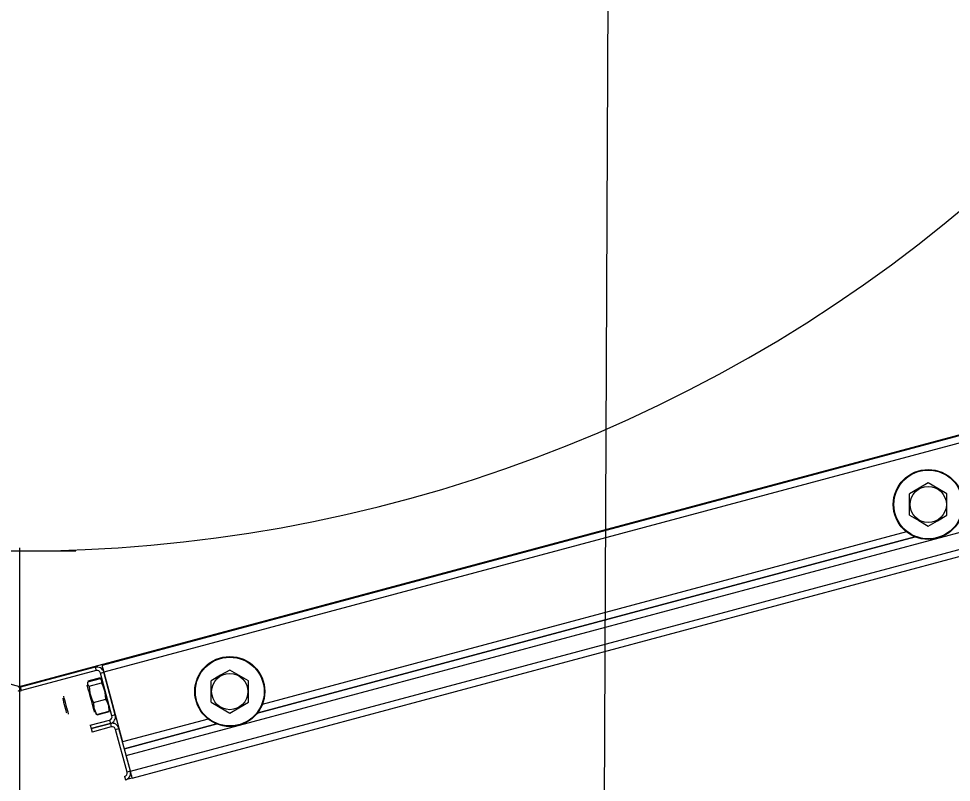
# Model space of a CAD drawing. Extents: x -264205 to -263659, y -1242401 to -1242060.
# Drawn here: x -263908.8539 to -263908.4741, y -1242123.4166 to -1242123.1054 of the extents above; entities that cross this region are included whole.
import ezdxf

# ---------------------------------------------------------------- set-up
doc = ezdxf.new("R2010")
doc.units = 0
doc.layers.add('KFA_SO_10-1_PLACHTY', color=7, linetype='Continuous')
doc.layers.add('SITUACIA_DSP_2D', color=7, linetype='Continuous')

msp = doc.modelspace()

# ---------------------------------------------------------------- linework, layer by layer
at = {"layer": 'KFA_SO_10-1_PLACHTY'}
msp.add_line((-263908.514, -1242101.985), (-263908.656, -1242131.983), dxfattribs=at)
at = {"layer": 'SITUACIA_DSP_2D'}
for p, q in [((-263908.85358, -1242123.37752), (-263908.40305, -1242123.2568)), ((-263908.44377, -1242123.26818), (-263908.81999, -1242123.36899)), ((-263908.44303, -1242123.27093), (-263908.81926, -1242123.37174)), ((-263908.4835, -1242123.29464), (-263908.48725, -1242123.2968)), ((-263908.47965, -1242123.29686), (-263908.4835, -1242123.29464)), ((-263908.48725, -1242123.2968), (-263908.4911, -1242123.29903)), ((-263908.4911, -1242123.30013), (-263908.4911, -1242123.29903)), ((-263908.4759, -1242123.29903), (-263908.47965, -1242123.29686)), ((-263908.4759, -1242123.30013), (-263908.4759, -1242123.29903)), ((-263908.4911, -1242123.30401), (-263908.4911, -1242123.30013)), ((-263908.4759, -1242123.30401), (-263908.4759, -1242123.30013)), ((-263908.81016, -1242123.40569), (-263908.43393, -1242123.30488)), ((-263908.4911, -1242123.3078), (-263908.4911, -1242123.30401)), ((-263908.4759, -1242123.3078), (-263908.4759, -1242123.30401)), ((-263908.4911, -1242123.3078), (-263908.48735, -1242123.30996)), ((-263908.48735, -1242123.30996), (-263908.4835, -1242123.31219)), ((-263908.4835, -1242123.31219), (-263908.47975, -1242123.31003)), ((-263908.47975, -1242123.31003), (-263908.4759, -1242123.3078)), ((-263908.80844, -1242123.41212), (-263908.43221, -1242123.31131)), ((-263908.8077, -1242123.41487), (-263908.43147, -1242123.31406)), ((-263908.4923, -1242123.31462), (-263908.75474, -1242123.38494)), ((-263908.48881, -1242123.31664), (-263908.75676, -1242123.38843)), ((-263908.75676, -1242123.38843), (-263908.48881, -1242123.31664)), ((-263908.85358, -1242123.32106), (-263908.85358, -1242123.5177)), ((-263908.83064, -1242123.3224), (-263908.87652, -1242123.3224)), ((-263908.82275, -1242123.36973), (-263908.85321, -1242123.37789)), ((-263908.82238, -1242123.3711), (-263908.85284, -1242123.37927)), ((-263908.82275, -1242123.36973), (-263908.82238, -1242123.3711)), ((-263908.81999, -1242123.36899), (-263908.81998, -1242123.36904)), ((-263908.81998, -1242123.36904), (-263908.81994, -1242123.3692)), ((-263908.81994, -1242123.3692), (-263908.81987, -1242123.36945)), ((-263908.81987, -1242123.36945), (-263908.81978, -1242123.3698)), ((-263908.81978, -1242123.3698), (-263908.81967, -1242123.37021)), ((-263908.81967, -1242123.37021), (-263908.81954, -1242123.37069)), ((-263908.81954, -1242123.37069), (-263908.8194, -1242123.37121)), ((-263908.8194, -1242123.37121), (-263908.81926, -1242123.37174)), ((-263908.81938, -1242123.37128), (-263908.81926, -1242123.37174)), ((-263908.76796, -1242123.37086), (-263908.77171, -1242123.37302)), ((-263908.76411, -1242123.37309), (-263908.76796, -1242123.37086)), ((-263908.82071, -1242123.37409), (-263908.82581, -1242123.37546)), ((-263908.82575, -1242123.3757), (-263908.82065, -1242123.37433)), ((-263908.82043, -1242123.37451), (-263908.82065, -1242123.37433)), ((-263908.82063, -1242123.37211), (-263908.81926, -1242123.37174)), ((-263908.81596, -1242123.38955), (-263908.82063, -1242123.37211)), ((-263908.82002, -1242123.37516), (-263908.82043, -1242123.37451)), ((-263908.82009, -1242123.37591), (-263908.82002, -1242123.37516)), ((-263908.81926, -1242123.37174), (-263908.81163, -1242123.40019)), ((-263908.81458, -1242123.38918), (-263908.81926, -1242123.37174)), ((-263908.77171, -1242123.37302), (-263908.77556, -1242123.37525)), ((-263908.77556, -1242123.37635), (-263908.77556, -1242123.37525)), ((-263908.76036, -1242123.37525), (-263908.76411, -1242123.37309)), ((-263908.76036, -1242123.37635), (-263908.76036, -1242123.37525)), ((-263908.85906, -1242123.37606), (-263908.85358, -1242123.37752)), ((-263908.85284, -1242123.37927), (-263908.85321, -1242123.37789)), ((-263908.82599, -1242123.37707), (-263908.82601, -1242123.37702)), ((-263908.8259, -1242123.37742), (-263908.82599, -1242123.37707)), ((-263908.82572, -1242123.3781), (-263908.8259, -1242123.37742)), ((-263908.82585, -1242123.37597), (-263908.82588, -1242123.37671)), ((-263908.82588, -1242123.37671), (-263908.82544, -1242123.37734)), ((-263908.82575, -1242123.3757), (-263908.82585, -1242123.37597)), ((-263908.82546, -1242123.37905), (-263908.82572, -1242123.3781)), ((-263908.82515, -1242123.38022), (-263908.82546, -1242123.37905)), ((-263908.82544, -1242123.37734), (-263908.82527, -1242123.37748)), ((-263908.82527, -1242123.37748), (-263908.82017, -1242123.37611)), ((-263908.82527, -1242123.37748), (-263908.8249, -1242123.38033)), ((-263908.82017, -1242123.37611), (-263908.82009, -1242123.37591)), ((-263908.8197, -1242123.3771), (-263908.82017, -1242123.37611)), ((-263908.81876, -1242123.37991), (-263908.8197, -1242123.3771)), ((-263908.77556, -1242123.38024), (-263908.77556, -1242123.37635)), ((-263908.76036, -1242123.38024), (-263908.76036, -1242123.37635)), ((-263908.83607, -1242123.38239), (-263908.83607, -1242123.3824)), ((-263908.83607, -1242123.3824), (-263908.83601, -1242123.38264)), ((-263908.83601, -1242123.38264), (-263908.83586, -1242123.38317)), ((-263908.83556, -1242123.38153), (-263908.83557, -1242123.38152)), ((-263908.8355, -1242123.38178), (-263908.83556, -1242123.38153)), ((-263908.83535, -1242123.38233), (-263908.8355, -1242123.38178)), ((-263908.83514, -1242123.38313), (-263908.83535, -1242123.38233)), ((-263908.8248, -1242123.38153), (-263908.82515, -1242123.38022)), ((-263908.8249, -1242123.38033), (-263908.82396, -1242123.38314)), ((-263908.82443, -1242123.3829), (-263908.8248, -1242123.38153)), ((-263908.82407, -1242123.38425), (-263908.82443, -1242123.3829)), ((-263908.82349, -1242123.38413), (-263908.81839, -1242123.38276)), ((-263908.81839, -1242123.38276), (-263908.81876, -1242123.37991)), ((-263908.81799, -1242123.38348), (-263908.81839, -1242123.38276)), ((-263908.77556, -1242123.38402), (-263908.77556, -1242123.38024)), ((-263908.76036, -1242123.38402), (-263908.76036, -1242123.38024)), ((-263908.83586, -1242123.38317), (-263908.83566, -1242123.38394)), ((-263908.83566, -1242123.38394), (-263908.83541, -1242123.38487)), ((-263908.83541, -1242123.38487), (-263908.83515, -1242123.38585)), ((-263908.83515, -1242123.38585), (-263908.8349, -1242123.38678)), ((-263908.83487, -1242123.38411), (-263908.83514, -1242123.38313)), ((-263908.8349, -1242123.38678), (-263908.83469, -1242123.38756)), ((-263908.83458, -1242123.3852), (-263908.83487, -1242123.38411)), ((-263908.83429, -1242123.38628), (-263908.83458, -1242123.3852)), ((-263908.83403, -1242123.38726), (-263908.83429, -1242123.38628)), ((-263908.82374, -1242123.38549), (-263908.82407, -1242123.38425)), ((-263908.82396, -1242123.38314), (-263908.82349, -1242123.38413)), ((-263908.82345, -1242123.38654), (-263908.82374, -1242123.38549)), ((-263908.82349, -1242123.38413), (-263908.82331, -1242123.38624)), ((-263908.82324, -1242123.38733), (-263908.82345, -1242123.38654)), ((-263908.82331, -1242123.38624), (-263908.82258, -1242123.38829)), ((-263908.81726, -1242123.38552), (-263908.81799, -1242123.38348)), ((-263908.81708, -1242123.38763), (-263908.81726, -1242123.38552)), ((-263908.77556, -1242123.38402), (-263908.77182, -1242123.38619)), ((-263908.77182, -1242123.38619), (-263908.76796, -1242123.38841)), ((-263908.76796, -1242123.38841), (-263908.76422, -1242123.38625)), ((-263908.76422, -1242123.38625), (-263908.76036, -1242123.38402)), ((-263908.83469, -1242123.38756), (-263908.83454, -1242123.3881)), ((-263908.83454, -1242123.3881), (-263908.83448, -1242123.38835)), ((-263908.83448, -1242123.38835), (-263908.83447, -1242123.38836)), ((-263908.83381, -1242123.38806), (-263908.83403, -1242123.38726)), ((-263908.83367, -1242123.38861), (-263908.83381, -1242123.38806)), ((-263908.8336, -1242123.38885), (-263908.83367, -1242123.38861)), ((-263908.8336, -1242123.38886), (-263908.8336, -1242123.38885)), ((-263908.82311, -1242123.38783), (-263908.82324, -1242123.38733)), ((-263908.82307, -1242123.38798), (-263908.82311, -1242123.38783)), ((-263908.82258, -1242123.38829), (-263908.82219, -1242123.389)), ((-263908.82236, -1242123.38886), (-263908.82255, -1242123.38858)), ((-263908.82219, -1242123.389), (-263908.82236, -1242123.38886)), ((-263908.82219, -1242123.389), (-263908.81708, -1242123.38763)), ((-263908.81702, -1242123.38787), (-263908.82212, -1242123.38924)), ((-263908.817, -1242123.38743), (-263908.81708, -1242123.38763)), ((-263908.81698, -1242123.38709), (-263908.817, -1242123.38743)), ((-263908.81458, -1242123.38918), (-263908.81596, -1242123.38955)), ((-263908.81458, -1242123.38918), (-263908.81446, -1242123.38964)), ((-263908.82477, -1242123.39338), (-263908.81697, -1242123.39129)), ((-263908.82477, -1242123.39338), (-263908.8244, -1242123.39476)), ((-263908.8244, -1242123.39476), (-263908.8166, -1242123.39267)), ((-263908.8166, -1242123.39267), (-263908.8244, -1242123.39476)), ((-263908.81623, -1242123.39404), (-263908.82403, -1242123.39613)), ((-263908.81697, -1242123.39129), (-263908.8166, -1242123.39267)), ((-263908.8166, -1242123.39267), (-263908.81623, -1242123.39404)), ((-263908.77676, -1242123.39085), (-263908.81163, -1242123.40019)), ((-263908.77327, -1242123.39286), (-263908.8109, -1242123.40294)), ((-263908.8109, -1242123.40294), (-263908.77327, -1242123.39286)), ((-263908.8244, -1242123.39476), (-263908.82403, -1242123.39613)), ((-263908.81449, -1242123.39505), (-263908.81311, -1242123.39468)), ((-263908.80981, -1242123.41249), (-263908.81449, -1242123.39505)), ((-263908.80844, -1242123.41212), (-263908.81311, -1242123.39468)), ((-263908.80844, -1242123.41212), (-263908.81016, -1242123.40569)), ((-263908.80844, -1242123.41212), (-263908.80981, -1242123.41249)), ((-263908.80829, -1242123.41265), (-263908.80844, -1242123.41212)), ((-263908.80815, -1242123.41317), (-263908.80829, -1242123.41265)), ((-263908.80803, -1242123.41365), (-263908.80815, -1242123.41317)), ((-263908.81082, -1242123.41423), (-263908.81045, -1242123.41561)), ((-263908.8077, -1242123.41487), (-263908.81045, -1242123.41561)), ((-263908.80792, -1242123.41406), (-263908.80803, -1242123.41365)), ((-263908.80782, -1242123.41441), (-263908.80792, -1242123.41406)), ((-263908.80776, -1242123.41466), (-263908.80782, -1242123.41441)), ((-263908.80771, -1242123.41482), (-263908.80776, -1242123.41466)), ((-263908.8077, -1242123.41487), (-263908.80771, -1242123.41482))]:
    msp.add_line(p, q, dxfattribs=at)
for centre, radius in [((-263908.4835, -1242123.30341), 0.01425), ((-263908.4835, -1242123.30341), 0.01401), ((-263908.4835, -1242123.30341), 0.00739), ((-263908.76796, -1242123.37964), 0.01425), ((-263908.76796, -1242123.37964), 0.01401), ((-263908.76796, -1242123.37964), 0.00739)]:
    msp.add_circle(centre, radius, dxfattribs=at)
for centre, radius, start, end in [((-263908.85358, -1242122.7239), 0.5985, 144.56502, 35.43498), ((-263908.82201, -1242123.37248), 0.00285, 15, 105), ((-263908.82201, -1242123.37248), 0.00143, 15, 105), ((-263908.85358, -1242123.37651), 0.00143, 255, 285), ((-263908.85358, -1242123.37651), 0.00285, 255, 285), ((-263908.81734, -1242123.38991), 0.00143, 285, 15), ((-263908.81734, -1242123.38991), 0.00285, 285, 15), ((-263908.81586, -1242123.39542), 0.00285, 15, 105), ((-263908.81586, -1242123.39542), 0.00143, 15, 105), ((-263908.81119, -1242123.41286), 0.00143, 285, 15), ((-263908.81119, -1242123.41286), 0.00285, 285, 15)]:
    msp.add_arc(centre, radius, start, end, dxfattribs=at)

doc.saveas('drawing.dxf')
